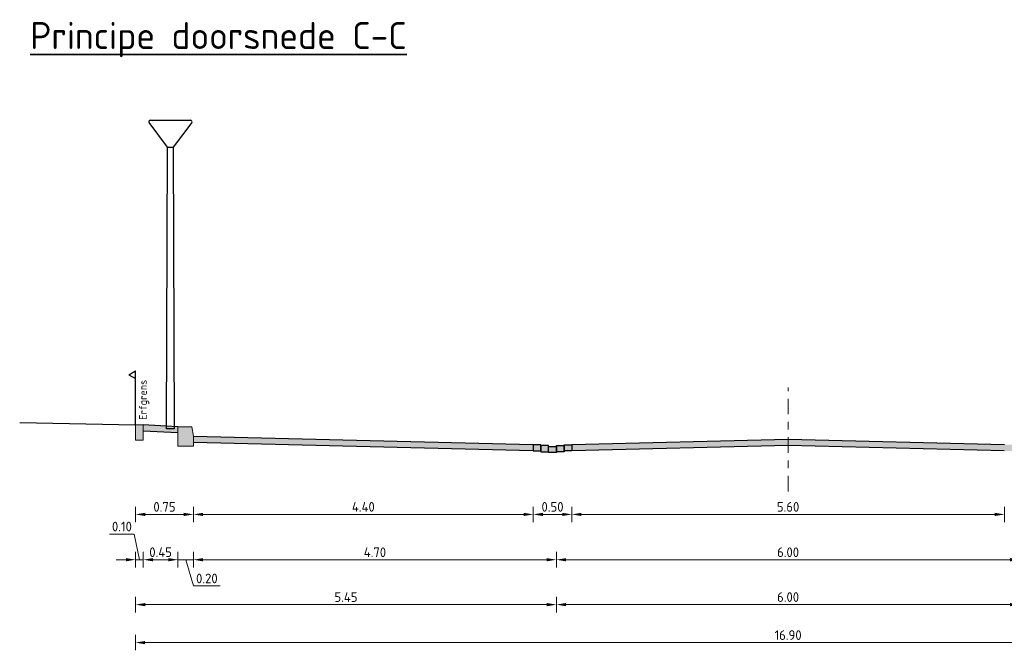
# Model space of a CAD drawing. Header units: metres. Extents: x 104013 to 108981, y 427946 to 428479.
# Tile 263 of 330: x 108860 to 108873, y 428279 to 428287. Entities that reach past the tile are written whole.
import ezdxf

# ---------------------------------------------------------------- set-up
doc = ezdxf.new("R2010")
doc.units = ezdxf.units.M
doc.linetypes.add('AM-AS', pattern=[16, 10, -2, 2, -2])
doc.layers.get('DefPoints').update_dxf_attribs({"color": 211, "lineweight": 18})
for name, color, linetype, lineweight in [('N-WE-IE-MEUBILAIR_WEGMEUBILAIR_LICHTMAST-SD', 251, 'Continuous', 25), ('N-WE-OG-TERREIN_ERF-SD', 7, 'Continuous', 25), ('N-WE-VH-KANTVERHARDING-M', 7, 'Continuous', 18), ('N-WE-VH-VERHARDING-GD', 7, 'Continuous', 25), ('N-XX-AM-AS-GD', 10, 'AM-AS', 0), ('N-XX-VH-KANTOPSLUITING_OPSLUITBAND-SD', 150, 'Continuous', 0), ('N-XX-VH-KANTOPSLUITING_TROTTOIRBAND-SD', 210, 'Continuous', 0), ('X-XX-AL-T25', 7, 'Continuous', 25), ('X-XX-AL-T35', 7, 'Continuous', 35)]:
    doc.layers.add(name, color=color, linetype=linetype, lineweight=lineweight)
for name, color, linetype, true_color in [('N-WE-VH-VERHARDING-AP_PARKEERPLAATS', 7, 'Continuous', 0x889692), ('N-WE-VH-VERHARDING-AP_RIJBAAN-ELEMENT', 7, 'Continuous', 0x7f4f3f), ('N-WE-VH-VERHARDING-AP_VOETPAD', 7, 'Continuous', 0xdbdbdb)]:
    doc.layers.add(name, color=color, linetype=linetype, true_color=true_color)
doc.styles.add('NLCS-ISO-M50-T25', font='NLCS-ISO.ttf', dxfattribs={"height": 0.125})
doc.styles.add('NLCS-ISO-M50-T35', font='NLCS-ISO.ttf', dxfattribs={"height": 0.175})
doc.dimstyles.new('NLCS-M50-T25-PIJL_l2_h1', dxfattribs={"dimscale": 0.05, "dimtxt": 2.5, "dimasz": 2.5, "dimexe": 2, "dimexo": 2, "dimgap": 0.7, "dimtad": 1, "dimzin": 0, "dimdsep": 46, "dimtxsty": 'NLCS-ISO-M50-T25', "dimcen": 2.5, "dimdle": 2, "dimclrd": 256, "dimclre": 256, "dimclrt": 256, "dimadec": 1, "dimazin": 0, "dimtfac": 1, "dimtofl": 0, "dimtmove": 1, "dimatfit": 0, "dimfxl": 2, "dimfxlon": 1, "dimtfillclr": 256, "dimtolj": 1, "dimtzin": 0, "dimlwd": 18, "dimlwe": 18, "dimarcsym": 0})

# ---------------------------------------------------------------- blocks, each defined once
blk = doc.blocks.new('N-SVH-KANTOPSLUITING_TB_180 200X250-D')
blk.add_hatch(color=8).paths.add_polyline_path([(-0.2, -0.12), (-0.2, -0.25), (0, -0.25), (0, 0), (-0.18, 0)])
at = {"flags": 128}
blk.add_lwpolyline([(-0.2, -0.12), (-0.2, -0.25), (0, -0.25), (0, 0), (-0.18, 0)], close=True, dxfattribs=at)
blk = doc.blocks.new('lichtmast2')
for points in [[(-0.037, 3.65), (-0.276, 3.968)], [(-0.26, 4), (0.036, 4)], [(0, 4), (0.26, 4)], [(0.276, 3.968), (0.037, 3.65)], [(0.037, 3.65), (0.05, 0), (-0.05, 0), (-0.037, 3.65)], [(-0.037, 3.65), (0.037, 3.65)]]:
    blk.add_lwpolyline(points)
for centre, start, end in [((-0.26, 3.98), 90, 216.9307), ((0.26, 3.98), 323.0892, 90)]:
    blk.add_arc(centre, 0.02, start, end)
blk = doc.blocks.new('SOG-ERFGRENS_RECHTS-D')
for p, q in [((0.433, 3.25), (0, 3.5)), ((0, 3), (0, 3.5)), ((0.433, 3.25), (0, 3)), ((0, 0), (0, 3))]:
    blk.add_line(p, q)
blk = doc.blocks.new('N-SVH-KANTOPSLUITING_OB_100X200-D')
blk.add_hatch(color=253).paths.add_polyline_path([(-0.1, -0.2), (0, -0.2), (0, 0), (-0.1, 0)])
at = {"flags": 128}
blk.add_lwpolyline([(-0.1, -0.2), (0, -0.2), (0, 0), (-0.1, 0)], close=True, dxfattribs=at)
blk = doc.blocks.new('*D2733')
at = {"layer": 'DefPoints', "color": 0, "transparency": 16777216}
for p in [(108861.853, 428281.35), (108862.053, 428281.13), (108862.053, 428280.024)]:
    blk.add_point(p, dxfattribs=at)
at = {"layer": 'N-WE-VH-KANTVERHARDING-M', "lineweight": 18, "transparency": 16777216}
for p, q in [((108861.853, 428280.124), (108861.853, 428279.924)), ((108862.053, 428280.124), (108862.053, 428279.924)), ((108861.728, 428280.024), (108861.603, 428280.024)), ((108861.853, 428280.024), (108862.053, 428280.024)), ((108861.953, 428280.024), (108862.055, 428279.684)), ((108862.178, 428280.024), (108862.303, 428280.024)), ((108862.055, 428279.684), (108862.4, 428279.684))]:
    blk.add_line(p, q, dxfattribs=at)
at = {"layer": 'N-WE-VH-KANTVERHARDING-M', "transparency": 16777216}
for points in [[(108861.728, 428280.045), (108861.728, 428280.003), (108861.853, 428280.024)], [(108862.178, 428280.045), (108862.178, 428280.003), (108862.053, 428280.024)]]:
    blk.add_solid(points, dxfattribs=at)
at = {"layer": 'N-WE-VH-KANTVERHARDING-M', "transparency": 16777216, "insert": (108862.227, 428279.781), "char_height": 0.125, "attachment_point": 5, "style": 'NLCS-ISO-M50-T25'}
blk.add_mtext('\\A1;0.20', dxfattribs=at)
blk = doc.blocks.new('*D2734')
at = {"layer": 'DefPoints', "color": 0, "transparency": 16777216}
for p in [(108862.053, 428281.13), (108866.752, 428281.126), (108866.752, 428280.024)]:
    blk.add_point(p, dxfattribs=at)
at = {"layer": 'N-WE-VH-KANTVERHARDING-M', "lineweight": 18, "transparency": 16777216}
for p, q in [((108862.053, 428280.124), (108862.053, 428279.924)), ((108866.752, 428280.124), (108866.752, 428279.924)), ((108862.178, 428280.024), (108866.627, 428280.024))]:
    blk.add_line(p, q, dxfattribs=at)
at = {"layer": 'N-WE-VH-KANTVERHARDING-M', "transparency": 16777216}
for points in [[(108862.178, 428280.045), (108862.178, 428280.003), (108862.053, 428280.024)], [(108866.627, 428280.045), (108866.627, 428280.003), (108866.752, 428280.024)]]:
    blk.add_solid(points, dxfattribs=at)
at = {"layer": 'N-WE-VH-KANTVERHARDING-M', "transparency": 16777216, "insert": (108864.403, 428280.121), "char_height": 0.125, "attachment_point": 5, "style": 'NLCS-ISO-M50-T25'}
blk.add_mtext('\\A1;4.70', dxfattribs=at)
blk = doc.blocks.new('*D2740')
at = {"layer": 'DefPoints', "color": 0, "transparency": 16777216}
for p in [(108861.304, 428281.204), (108866.752, 428280.644), (108861.304, 428279.442)]:
    blk.add_point(p, dxfattribs=at)
at = {"layer": 'N-WE-VH-KANTVERHARDING-M', "lineweight": 18, "transparency": 16777216}
for p, q in [((108861.304, 428279.542), (108861.304, 428279.342)), ((108866.752, 428279.542), (108866.752, 428279.342)), ((108866.627, 428279.442), (108861.429, 428279.442))]:
    blk.add_line(p, q, dxfattribs=at)
at = {"layer": 'N-WE-VH-KANTVERHARDING-M', "transparency": 16777216}
for points in [[(108861.429, 428279.463), (108861.429, 428279.421), (108861.304, 428279.442)], [(108866.627, 428279.463), (108866.627, 428279.421), (108866.752, 428279.442)]]:
    blk.add_solid(points, dxfattribs=at)
at = {"layer": 'N-WE-VH-KANTVERHARDING-M', "transparency": 16777216, "insert": (108864.028, 428279.54), "char_height": 0.125, "attachment_point": 5, "style": 'NLCS-ISO-M50-T25'}
blk.add_mtext('\\A1;5.45', dxfattribs=at)
blk = doc.blocks.new('*D2742')
at = {"layer": 'DefPoints', "color": 0, "transparency": 16777216}
for p in [(108861.404, 428281.404), (108861.853, 428281.35), (108861.404, 428280.024)]:
    blk.add_point(p, dxfattribs=at)
at = {"layer": 'N-WE-VH-KANTVERHARDING-M', "lineweight": 18, "transparency": 16777216}
for p, q in [((108861.404, 428280.124), (108861.404, 428279.924)), ((108861.853, 428280.124), (108861.853, 428279.924)), ((108861.728, 428280.024), (108861.529, 428280.024))]:
    blk.add_line(p, q, dxfattribs=at)
at = {"layer": 'N-WE-VH-KANTVERHARDING-M', "transparency": 16777216}
for points in [[(108861.529, 428280.045), (108861.529, 428280.003), (108861.404, 428280.024)], [(108861.728, 428280.045), (108861.728, 428280.003), (108861.853, 428280.024)]]:
    blk.add_solid(points, dxfattribs=at)
at = {"layer": 'N-WE-VH-KANTVERHARDING-M', "transparency": 16777216, "insert": (108861.628, 428280.121), "char_height": 0.125, "attachment_point": 5, "style": 'NLCS-ISO-M50-T25'}
blk.add_mtext('\\A1;0.45', dxfattribs=at)
blk = doc.blocks.new('*D2743')
at = {"layer": 'DefPoints', "color": 0, "transparency": 16777216}
for p in [(108861.303, 428281.396), (108861.404, 428281.401), (108861.303, 428280.024)]:
    blk.add_point(p, dxfattribs=at)
at = {"layer": 'N-WE-VH-KANTVERHARDING-M', "lineweight": 18, "transparency": 16777216}
for p, q in [((108861.287, 428280.357), (108860.967, 428280.357)), ((108861.353, 428280.024), (108861.287, 428280.357)), ((108861.303, 428280.124), (108861.303, 428279.924)), ((108861.404, 428280.124), (108861.404, 428279.924)), ((108861.178, 428280.024), (108861.053, 428280.024)), ((108861.404, 428280.024), (108861.303, 428280.024)), ((108861.529, 428280.024), (108861.654, 428280.024))]:
    blk.add_line(p, q, dxfattribs=at)
at = {"layer": 'N-WE-VH-KANTVERHARDING-M', "transparency": 16777216}
for points in [[(108861.178, 428280.045), (108861.178, 428280.003), (108861.303, 428280.024)], [(108861.529, 428280.045), (108861.529, 428280.003), (108861.404, 428280.024)]]:
    blk.add_solid(points, dxfattribs=at)
at = {"layer": 'N-WE-VH-KANTVERHARDING-M', "transparency": 16777216, "insert": (108861.127, 428280.454), "char_height": 0.125, "attachment_point": 5, "style": 'NLCS-ISO-M50-T25'}
blk.add_mtext('\\A1;0.10', dxfattribs=at)
blk = doc.blocks.new('*D2746')
at = {"layer": 'DefPoints', "color": 0, "transparency": 16777216}
for p in [(108866.452, 428281.146), (108866.952, 428281.146), (108866.452, 428280.611)]:
    blk.add_point(p, dxfattribs=at)
at = {"layer": 'N-WE-VH-KANTVERHARDING-M', "lineweight": 18, "transparency": 16777216}
for p, q in [((108866.452, 428280.711), (108866.452, 428280.511)), ((108866.827, 428280.611), (108866.577, 428280.611)), ((108866.952, 428280.711), (108866.952, 428280.511))]:
    blk.add_line(p, q, dxfattribs=at)
at = {"layer": 'N-WE-VH-KANTVERHARDING-M', "transparency": 16777216}
for points in [[(108866.577, 428280.632), (108866.577, 428280.59), (108866.452, 428280.611)], [(108866.827, 428280.632), (108866.827, 428280.59), (108866.952, 428280.611)]]:
    blk.add_solid(points, dxfattribs=at)
at = {"layer": 'N-WE-VH-KANTVERHARDING-M', "transparency": 16777216, "insert": (108866.702, 428280.709), "char_height": 0.125, "attachment_point": 5, "style": 'NLCS-ISO-M50-T25'}
blk.add_mtext('\\A1;0.50', dxfattribs=at)
blk = doc.blocks.new('*D2747')
at = {"layer": 'DefPoints', "color": 0, "transparency": 16777216}
for p in [(108862.053, 428281.26), (108866.452, 428281.146), (108862.053, 428280.611)]:
    blk.add_point(p, dxfattribs=at)
at = {"layer": 'N-WE-VH-KANTVERHARDING-M', "lineweight": 18, "transparency": 16777216}
for p, q in [((108862.053, 428280.711), (108862.053, 428280.511)), ((108866.327, 428280.611), (108862.178, 428280.611)), ((108866.452, 428280.711), (108866.452, 428280.511))]:
    blk.add_line(p, q, dxfattribs=at)
at = {"layer": 'N-WE-VH-KANTVERHARDING-M', "transparency": 16777216}
for points in [[(108862.178, 428280.632), (108862.178, 428280.59), (108862.053, 428280.611)], [(108866.327, 428280.632), (108866.327, 428280.59), (108866.452, 428280.611)]]:
    blk.add_solid(points, dxfattribs=at)
at = {"layer": 'N-WE-VH-KANTVERHARDING-M', "transparency": 16777216, "insert": (108864.253, 428280.709), "char_height": 0.125, "attachment_point": 5, "style": 'NLCS-ISO-M50-T25'}
blk.add_mtext('\\A1;4.40', dxfattribs=at)
blk = doc.blocks.new('*D2748')
at = {"layer": 'DefPoints', "color": 0, "transparency": 16777216}
for p in [(108861.304, 428281.404), (108862.053, 428281.26), (108861.304, 428280.611)]:
    blk.add_point(p, dxfattribs=at)
at = {"layer": 'N-WE-VH-KANTVERHARDING-M', "lineweight": 18, "transparency": 16777216}
for p, q in [((108861.304, 428280.711), (108861.304, 428280.511)), ((108861.928, 428280.611), (108861.429, 428280.611)), ((108862.053, 428280.711), (108862.053, 428280.511))]:
    blk.add_line(p, q, dxfattribs=at)
at = {"layer": 'N-WE-VH-KANTVERHARDING-M', "transparency": 16777216}
for points in [[(108861.429, 428280.632), (108861.429, 428280.59), (108861.304, 428280.611)], [(108861.928, 428280.632), (108861.928, 428280.59), (108862.053, 428280.611)]]:
    blk.add_solid(points, dxfattribs=at)
at = {"layer": 'N-WE-VH-KANTVERHARDING-M', "transparency": 16777216, "insert": (108861.678, 428280.709), "char_height": 0.125, "attachment_point": 5, "style": 'NLCS-ISO-M50-T25'}
blk.add_mtext('\\A1;0.75', dxfattribs=at)
blk = doc.blocks.new('*D2749')
at = {"layer": 'DefPoints', "color": 0, "transparency": 16777216}
for p in [(108861.303, 428281.046), (108878.202, 428281.046), (108878.202, 428278.95)]:
    blk.add_point(p, dxfattribs=at)
at = {"layer": 'N-WE-VH-KANTVERHARDING-M', "lineweight": 18, "transparency": 16777216}
for p, q in [((108861.303, 428279.05), (108861.303, 428278.85)), ((108878.202, 428279.05), (108878.202, 428278.85)), ((108861.428, 428278.95), (108878.077, 428278.95))]:
    blk.add_line(p, q, dxfattribs=at)
at = {"layer": 'N-WE-VH-KANTVERHARDING-M', "transparency": 16777216}
for points in [[(108861.428, 428278.971), (108861.428, 428278.929), (108861.303, 428278.95)], [(108878.077, 428278.971), (108878.077, 428278.929), (108878.202, 428278.95)]]:
    blk.add_solid(points, dxfattribs=at)
at = {"layer": 'N-WE-VH-KANTVERHARDING-M', "transparency": 16777216, "insert": (108869.752, 428279.047), "char_height": 0.125, "attachment_point": 5, "style": 'NLCS-ISO-M50-T25'}
blk.add_mtext('\\A1;16.90', dxfattribs=at)
blk = doc.blocks.new('*D2750')
at = {"layer": 'DefPoints', "color": 0, "transparency": 16777216}
for p in [(108866.752, 428281.126), (108872.752, 428281.136), (108872.752, 428280.024)]:
    blk.add_point(p, dxfattribs=at)
at = {"layer": 'N-WE-VH-KANTVERHARDING-M', "lineweight": 18, "transparency": 16777216}
for p, q in [((108866.752, 428280.124), (108866.752, 428279.924)), ((108872.752, 428280.124), (108872.752, 428279.924)), ((108866.877, 428280.024), (108872.627, 428280.024))]:
    blk.add_line(p, q, dxfattribs=at)
at = {"layer": 'N-WE-VH-KANTVERHARDING-M', "transparency": 16777216}
for points in [[(108866.877, 428280.045), (108866.877, 428280.003), (108866.752, 428280.024)], [(108872.627, 428280.045), (108872.627, 428280.003), (108872.752, 428280.024)]]:
    blk.add_solid(points, dxfattribs=at)
at = {"layer": 'N-WE-VH-KANTVERHARDING-M', "transparency": 16777216, "insert": (108869.752, 428280.121), "char_height": 0.125, "attachment_point": 5, "style": 'NLCS-ISO-M50-T25'}
blk.add_mtext('\\A1;6.00', dxfattribs=at)
blk = doc.blocks.new('*D2751')
at = {"layer": 'DefPoints', "color": 0, "transparency": 16777216}
for p in [(108866.752, 428280.644), (108872.752, 428280.654), (108872.752, 428279.442)]:
    blk.add_point(p, dxfattribs=at)
at = {"layer": 'N-WE-VH-KANTVERHARDING-M', "lineweight": 18, "transparency": 16777216}
for p, q in [((108866.752, 428279.542), (108866.752, 428279.342)), ((108872.752, 428279.542), (108872.752, 428279.342)), ((108866.877, 428279.442), (108872.627, 428279.442))]:
    blk.add_line(p, q, dxfattribs=at)
at = {"layer": 'N-WE-VH-KANTVERHARDING-M', "transparency": 16777216}
for points in [[(108866.877, 428279.463), (108866.877, 428279.421), (108866.752, 428279.442)], [(108872.627, 428279.463), (108872.627, 428279.421), (108872.752, 428279.442)]]:
    blk.add_solid(points, dxfattribs=at)
at = {"layer": 'N-WE-VH-KANTVERHARDING-M', "transparency": 16777216, "insert": (108869.752, 428279.54), "char_height": 0.125, "attachment_point": 5, "style": 'NLCS-ISO-M50-T25'}
blk.add_mtext('\\A1;6.00', dxfattribs=at)
blk = doc.blocks.new('*D2752')
at = {"layer": 'DefPoints', "color": 0, "transparency": 16777216}
for p in [(108872.552, 428281.381), (108866.952, 428281.146), (108866.952, 428280.611)]:
    blk.add_point(p, dxfattribs=at)
at = {"layer": 'N-WE-VH-KANTVERHARDING-M', "lineweight": 18, "transparency": 16777216}
for p, q in [((108866.952, 428280.711), (108866.952, 428280.511)), ((108872.427, 428280.611), (108867.077, 428280.611)), ((108872.552, 428280.711), (108872.552, 428280.511))]:
    blk.add_line(p, q, dxfattribs=at)
at = {"layer": 'N-WE-VH-KANTVERHARDING-M', "transparency": 16777216}
for points in [[(108867.077, 428280.632), (108867.077, 428280.59), (108866.952, 428280.611)], [(108872.427, 428280.632), (108872.427, 428280.59), (108872.552, 428280.611)]]:
    blk.add_solid(points, dxfattribs=at)
at = {"layer": 'N-WE-VH-KANTVERHARDING-M', "transparency": 16777216, "insert": (108869.752, 428280.709), "char_height": 0.125, "attachment_point": 5, "style": 'NLCS-ISO-M50-T25'}
blk.add_mtext('\\A1;5.60', dxfattribs=at)

msp = doc.modelspace()

# ---------------------------------------------------------------- hatches: boundary and pattern name
at = {"layer": 'N-WE-VH-VERHARDING-AP_PARKEERPLAATS'}
h = msp.add_hatch(color=256, dxfattribs=at)
h.dxf.hatch_style = 1
h.paths.add_polyline_path([(108866.452, 428281.513), (108866.552, 428281.513), (108866.552, 428281.433), (108866.452, 428281.433)])
h.paths.add_polyline_path([(108866.552, 428281.503), (108866.652, 428281.503), (108866.652, 428281.423), (108866.552, 428281.423)])
h.paths.add_polyline_path([(108866.652, 428281.493), (108866.752, 428281.493), (108866.752, 428281.413), (108866.652, 428281.413)])
h.paths.add_polyline_path([(108866.452, 428281.513), (108866.452, 428281.433), (108866.136, 428281.441), (108862.053, 428281.542), (108862.053, 428281.622)])
at = {"layer": 'N-WE-VH-VERHARDING-AP_RIJBAAN-ELEMENT', "linetype": 'ByBlock'}
h = msp.add_hatch(color=256, dxfattribs=at)
h.paths.add_polyline_path([(108866.752, 428281.503), (108866.852, 428281.503), (108866.852, 428281.433), (108866.852, 428281.423), (108866.752, 428281.423)])
h.paths.add_polyline_path([(108866.852, 428281.513), (108866.952, 428281.513), (108866.952, 428281.433), (108866.852, 428281.433)])
h.paths.add_polyline_path([(108866.952, 428281.513), (108869.752, 428281.582), (108869.752, 428281.502), (108866.953, 428281.433), (108866.952, 428281.433)])
h = msp.add_hatch(color=256, dxfattribs=at)
h.paths.add_polyline_path([(108872.752, 428281.503), (108872.652, 428281.503), (108872.652, 428281.433), (108872.652, 428281.423), (108872.752, 428281.423)])
h.paths.add_polyline_path([(108872.652, 428281.513), (108872.552, 428281.513), (108872.552, 428281.433), (108872.652, 428281.433)])
h.paths.add_polyline_path([(108872.552, 428281.513), (108869.752, 428281.582), (108869.752, 428281.502), (108872.551, 428281.433), (108872.552, 428281.433)])
at = {"layer": 'N-WE-VH-VERHARDING-AP_VOETPAD'}
h = msp.add_hatch(color=256, dxfattribs=at)
h.dxf.hatch_style = 1
h.paths.add_polyline_path([(108861.404, 428281.771), (108861.853, 428281.747), (108861.853, 428281.667), (108861.404, 428281.691)])

# ---------------------------------------------------------------- linework, layer by layer
at = {"flags": 128}
msp.add_lwpolyline([(108859.804, 428281.801), (108861.304, 428281.771)], dxfattribs=at)
at = {"layer": 'N-WE-VH-VERHARDING-GD'}
for p, q in [((108869.752, 428281.582), (108866.952, 428281.513)), ((108872.552, 428281.513), (108869.752, 428281.582)), ((108869.752, 428281.502), (108866.952, 428281.433)), ((108872.55, 428281.433), (108869.752, 428281.502))]:
    msp.add_line(p, q, dxfattribs=at)
at = {"layer": 'N-WE-VH-VERHARDING-GD', "flags": 128}
for points in [[(108861.853, 428281.747), (108861.403, 428281.771)], [(108861.853, 428281.667), (108861.403, 428281.691)], [(108866.452, 428281.513), (108862.053, 428281.622)], [(108866.45, 428281.433), (108862.053, 428281.542)]]:
    msp.add_lwpolyline(points, dxfattribs=at)
for points in [[(108866.552, 428281.513), (108866.452, 428281.513), (108866.452, 428281.433), (108866.552, 428281.433)], [(108866.652, 428281.503), (108866.552, 428281.503), (108866.552, 428281.423), (108866.652, 428281.423)], [(108866.752, 428281.503), (108866.852, 428281.503), (108866.852, 428281.423), (108866.752, 428281.423)], [(108866.852, 428281.513), (108866.952, 428281.513), (108866.952, 428281.433), (108866.852, 428281.433)], [(108866.652, 428281.493), (108866.752, 428281.493), (108866.752, 428281.413), (108866.652, 428281.413)]]:
    msp.add_lwpolyline(points, close=True, dxfattribs=at)
at = {"layer": 'N-XX-AM-AS-GD', "ltscale": 0.02}
msp.add_line((108869.752, 428280.91), (108869.752, 428282.255), dxfattribs=at)

# ---------------------------------------------------------------- block references
at = {"layer": 'N-WE-IE-MEUBILAIR_WEGMEUBILAIR_LICHTMAST-SD'}
msp.add_blockref('lichtmast2', (108861.755, 428281.719), dxfattribs=at)
at = {"layer": 'N-WE-OG-TERREIN_ERF-SD', "xscale": -0.2, "yscale": 0.2}
msp.add_blockref('SOG-ERFGRENS_RECHTS-D', (108861.304, 428281.771), dxfattribs=at)
at = {"layer": 'N-XX-VH-KANTOPSLUITING_OPSLUITBAND-SD'}
msp.add_blockref('N-SVH-KANTOPSLUITING_OB_100X200-D', (108861.404, 428281.771), dxfattribs=at)
at = {"layer": 'N-XX-VH-KANTOPSLUITING_TROTTOIRBAND-SD', "xscale": -1}
msp.add_blockref('N-SVH-KANTOPSLUITING_TB_180 200X250-D', (108861.853, 428281.747), dxfattribs=at)

# ---------------------------------------------------------------- texts
at = {"layer": 'X-XX-AL-T25', "insert": (108861.35, 428281.838), "char_height": 0.1, "width": 0.66064, "attachment_point": 1, "rotation": 89.9946, "style": 'NLCS-ISO-M50-T25'}
msp.add_mtext('Erfgrens', dxfattribs=at)
at = {"layer": 'X-XX-AL-T35', "insert": (108859.939, 428286.991), "char_height": 0.35, "width": 11.82929, "attachment_point": 1, "rotation": 359.9946, "style": 'NLCS-ISO-M50-T35'}
msp.add_mtext('{\\LPrincipe doorsnede C-C}', dxfattribs=at)

# ---------------------------------------------------------------- dimensions: what is measured, and where the dimension line sits
at = {"layer": 'N-WE-VH-KANTVERHARDING-M'}
for base, p1, p2, picture, middle in [((108861.303, 428280.024), (108861.404, 428281.401), (108861.303, 428281.396), '*D2743', (108861.252, 428280.357)), ((108861.404, 428280.024), (108861.853, 428281.35), (108861.404, 428281.404), '*D2742', (108861.628, 428280.024))]:
    dim = msp.add_linear_dim(base=base, p1=p1, p2=p2, angle=180, dimstyle='NLCS-M50-T25-PIJL_l2_h1', dxfattribs=at)
    dim.commit()
    dim.dimension.update_dxf_attribs({"geometry": picture, "text_midpoint": middle, "dimtype": 160})
for base, p1, p2, picture, middle in [((108861.304, 428280.611), (108862.053, 428281.26), (108861.304, 428281.404), '*D2748', (108861.678, 428280.709)), ((108866.952, 428280.611), (108872.552, 428281.381), (108866.952, 428281.146), '*D2752', (108869.752, 428280.709)), ((108862.053, 428280.611), (108866.452, 428281.146), (108862.053, 428281.26), '*D2747', (108864.253, 428280.709)), ((108866.452, 428280.611), (108866.952, 428281.146), (108866.452, 428281.146), '*D2746', (108866.702, 428280.709))]:
    dim = msp.add_linear_dim(base=base, p1=p1, p2=p2, dimstyle='NLCS-M50-T25-PIJL_l2_h1', dxfattribs=at)
    dim.commit()
    dim.dimension.update_dxf_attribs({"geometry": picture, "text_midpoint": middle})
for base, p1, p2, picture, middle in [((108862.053, 428280.024), (108861.853, 428281.35), (108862.053, 428281.13), '*D2733', (108862.09, 428279.781)), ((108861.304, 428279.442), (108866.752, 428280.644), (108861.304, 428281.204), '*D2740', (108864.028, 428279.54)), ((108866.752, 428280.024), (108862.053, 428281.13), (108866.752, 428281.126), '*D2734', (108864.403, 428280.121)), ((108872.752, 428280.024), (108866.752, 428281.126), (108872.752, 428281.136), '*D2750', (108869.752, 428280.121)), ((108872.752, 428279.442), (108866.752, 428280.644), (108872.752, 428280.654), '*D2751', (108869.752, 428279.54))]:
    dim = msp.add_linear_dim(base=base, p1=p1, p2=p2, angle=180, dimstyle='NLCS-M50-T25-PIJL_l2_h1', dxfattribs=at)
    dim.commit()
    dim.dimension.update_dxf_attribs({"geometry": picture, "text_midpoint": middle})
dim = msp.add_aligned_dim(p1=(108861.303, 428281.046), p2=(108878.202, 428281.046), distance=-2.096, dimstyle='NLCS-M50-T25-PIJL_l2_h1', dxfattribs=at)
dim.commit()
dim.dimension.update_dxf_attribs({"geometry": '*D2749', "text_midpoint": (108869.752, 428279.047)})

doc.saveas('drawing.dxf')
